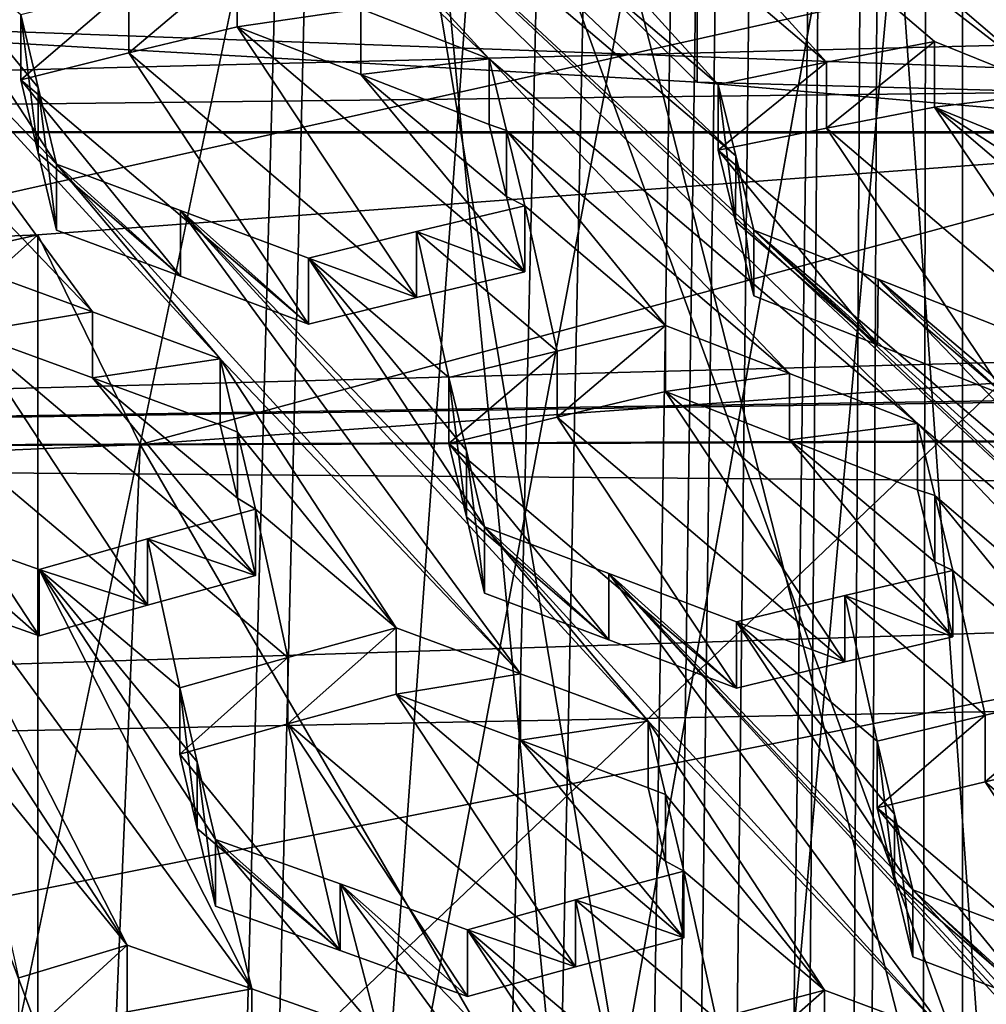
# Model space of a CAD drawing. Header units: metres. Extents: x -24 to 24, y -69 to 184.
# Tile 515 of 656: x 2.358 to 3.278, y 126.658 to 127.596. Entities that reach past the tile are written whole.
import ezdxf

# ---------------------------------------------------------------- set-up
doc = ezdxf.new("R2010")
doc.units = ezdxf.units.M
for name, color, linetype in [('1143', 7, 'CONTINUOUS'), ('1257', 7, 'CONTINUOUS'), ('1311', 7, 'CONTINUOUS'), ('1378', 7, 'CONTINUOUS'), ('1380', 7, 'CONTINUOUS'), ('1396', 7, 'CONTINUOUS'), ('1398', 7, 'CONTINUOUS'), ('1521', 7, 'CONTINUOUS'), ('1582', 7, 'CONTINUOUS'), ('1594', 7, 'CONTINUOUS'), ('1615', 7, 'CONTINUOUS'), ('1829', 7, 'CONTINUOUS'), ('1905', 7, 'CONTINUOUS'), ('1909', 7, 'CONTINUOUS'), ('2287', 7, 'CONTINUOUS'), ('2372', 7, 'CONTINUOUS'), ('2524', 7, 'CONTINUOUS'), ('2634', 7, 'CONTINUOUS'), ('2646', 7, 'CONTINUOUS'), ('2713', 7, 'CONTINUOUS'), ('2717', 7, 'CONTINUOUS'), ('2730', 7, 'CONTINUOUS'), ('2816', 7, 'CONTINUOUS'), ('2909', 7, 'CONTINUOUS'), ('2966', 7, 'CONTINUOUS'), ('3068', 7, 'CONTINUOUS'), ('3159', 7, 'CONTINUOUS'), ('3368', 7, 'CONTINUOUS'), ('3371', 7, 'CONTINUOUS'), ('3485', 7, 'CONTINUOUS'), ('3496', 7, 'CONTINUOUS'), ('3497', 7, 'CONTINUOUS'), ('3542', 7, 'CONTINUOUS'), ('3634', 7, 'CONTINUOUS'), ('3659', 7, 'CONTINUOUS'), ('367', 7, 'CONTINUOUS'), ('369', 7, 'CONTINUOUS'), ('3716', 7, 'CONTINUOUS'), ('373', 7, 'CONTINUOUS'), ('3745', 7, 'CONTINUOUS'), ('3749', 7, 'CONTINUOUS'), ('3817', 7, 'CONTINUOUS'), ('383', 7, 'CONTINUOUS'), ('3925', 7, 'CONTINUOUS'), ('3930', 7, 'CONTINUOUS'), ('3966', 2, 'CONTINUOUS'), ('420', 2, 'CONTINUOUS'), ('421', 2, 'CONTINUOUS'), ('424', 3, 'CONTINUOUS'), ('434', 7, 'CONTINUOUS'), ('473', 7, 'CONTINUOUS'), ('474', 7, 'CONTINUOUS'), ('554', 2, 'CONTINUOUS'), ('563', 2, 'CONTINUOUS'), ('812', 7, 'CONTINUOUS'), ('962', 7, 'CONTINUOUS'), ('964', 7, 'CONTINUOUS')]:
    doc.layers.add(name, color=color, linetype=linetype)

msp = doc.modelspace()

# ---------------------------------------------------------------- linework, layer by layer
at = {"layer": '1143'}
for points in [[(3.191042, 126.839076, 216.47528), (3.174403, 126.908569, 216.587506), (3.191041, 126.775544, 216.492314)], [(3.191041, 126.775544, 216.492314), (3.174403, 126.908569, 216.587506), (3.174403, 126.845119, 216.604507)], [(3.208314, 126.703179, 216.375868), (3.191042, 126.839076, 216.47528), (3.191041, 126.775544, 216.492314)], [(3.208314, 126.766808, 216.358819), (3.191042, 126.839076, 216.47528), (3.208314, 126.703179, 216.375868)]]:
    msp.add_3dface(points, dxfattribs=at)
at = {"layer": '1257'}
for points in [[(2.376207, 127.008852, 216.650792), (2.376207, 127.071964, 216.633881), (2.254922, 127.114871, 216.674394)], [(2.376207, 127.008852, 216.650792), (2.254922, 127.114871, 216.674394), (2.254922, 127.051832, 216.691286)]]:
    msp.add_3dface(points, dxfattribs=at)
at = {"layer": '1311'}
for points in [[(2.461672, 127.564173, 217.594263), (2.564782, 127.589015, 217.669516), (2.73562, 127.33114, 217.287106)], [(2.73562, 127.33114, 217.287106), (2.564782, 127.589015, 217.669516), (2.838724, 127.35561, 217.362454)], [(2.564782, 127.589015, 217.669516), (2.682686, 127.543458, 217.631163), (2.838724, 127.35561, 217.362454)], [(2.358662, 127.538274, 217.519372), (2.461672, 127.564173, 217.594263), (2.632605, 127.305698, 217.212088)], [(2.632605, 127.305698, 217.212088), (2.461672, 127.564173, 217.594263), (2.73562, 127.33114, 217.287106)], [(2.510843, 127.35136, 217.252067), (2.358662, 127.538274, 217.519372), (2.632605, 127.305698, 217.212088)], [(2.375201, 127.468625, 217.40798), (2.358662, 127.538274, 217.519372), (2.510843, 127.35136, 217.252067)], [(2.838724, 127.35561, 217.362454), (2.682686, 127.543458, 217.631163), (2.821404, 127.427369, 217.47943)], [(2.682686, 127.543458, 217.631163), (2.804812, 127.495917, 217.59153), (2.821404, 127.427369, 217.47943)], [(2.392574, 127.39532, 217.291005), (2.375201, 127.468625, 217.40798), (2.510843, 127.35136, 217.252067)]]:
    msp.add_3dface(points, dxfattribs=at)
at = {"layer": '1378'}
for points in [[(2.548415, 127.272775, 217.010486), (2.56499, 127.202791, 216.898891), (2.548415, 127.209887, 217.027337)], [(2.548415, 127.209887, 217.027337), (2.56499, 127.202791, 216.898891), (2.564992, 127.139807, 216.915757)], [(2.56499, 127.202791, 216.898891), (2.582326, 127.129483, 216.782209), (2.564992, 127.139807, 216.915757)], [(2.582326, 127.129483, 216.782209), (2.582326, 127.066412, 216.799109), (2.564992, 127.139807, 216.915757)]]:
    msp.add_3dface(points, dxfattribs=at)
at = {"layer": '1380'}
for points in [[(2.374894, 127.390853, 211.121164), (3.530981, 127.476696, 211.441532), (2.374994, 126.376637, 211.392945)], [(3.530981, 127.476696, 211.441532), (3.531022, 126.462477, 211.713306), (2.374994, 126.376637, 211.392945)], [(2.374894, 127.390853, 211.121164), (2.374994, 126.376637, 211.392945), (1.188961, 126.32483, 211.199601)], [(1.188964, 127.339053, 210.927844), (2.374894, 127.390853, 211.121164), (1.188961, 126.32483, 211.199601)]]:
    msp.add_3dface(points, dxfattribs=at)
at = {"layer": '1396'}
for points in [[(3.056842, 127.332521, 217.398369), (3.174783, 127.285972, 217.360266), (3.056842, 127.395357, 217.381533)], [(3.056842, 127.395357, 217.381533), (3.174783, 127.285972, 217.360266), (3.175366, 127.348658, 217.343219)], [(3.174783, 127.285972, 217.360266), (3.296873, 127.237507, 217.320897), (3.175366, 127.348658, 217.343219)], [(3.175366, 127.348658, 217.343219), (3.296873, 127.237507, 217.320897), (3.296873, 127.300509, 217.304016)]]:
    msp.add_3dface(points, dxfattribs=at)
at = {"layer": '1398'}
for points in [[(3.347315, 127.526955, 217.725968), (3.22905, 127.512372, 217.78059), (3.22905, 127.575035, 217.7638)], [(3.34666, 127.464474, 217.74299), (3.22905, 127.512372, 217.78059), (3.347315, 127.526955, 217.725968)]]:
    msp.add_3dface(points, dxfattribs=at)
at = {"layer": '1521'}
for points in [[(2.358662, 127.600723, 217.502639), (2.358662, 127.538274, 217.519372), (2.375201, 127.468625, 217.40798)], [(2.358662, 127.600723, 217.502639), (2.375201, 127.468625, 217.40798), (2.375203, 127.531154, 217.39121)], [(2.375201, 127.468625, 217.40798), (2.392574, 127.39532, 217.291005), (2.375203, 127.531154, 217.39121)], [(2.375203, 127.531154, 217.39121), (2.392574, 127.39532, 217.291005), (2.392574, 127.457951, 217.274223)]]:
    msp.add_3dface(points, dxfattribs=at)
at = {"layer": '1582'}
for points in [[(2.783129, 127.185327, 216.933138), (2.766532, 127.254861, 217.045015), (2.783127, 127.122296, 216.95004)], [(2.783127, 127.122296, 216.95004), (2.766532, 127.254861, 217.045015), (2.766532, 127.191912, 217.061882)], [(2.800444, 127.049514, 216.833366), (2.783129, 127.185327, 216.933138), (2.783127, 127.122296, 216.95004)], [(2.800444, 127.112644, 216.81645), (2.783129, 127.185327, 216.933138), (2.800444, 127.049514, 216.833366)]]:
    msp.add_3dface(points, dxfattribs=at)
at = {"layer": '1594'}
for points in [[(2.73562, 127.393912, 217.270286), (2.838724, 127.35561, 217.362454), (2.838724, 127.418372, 217.345637)], [(2.632605, 127.368483, 217.195265), (2.73562, 127.33114, 217.287106), (2.73562, 127.393912, 217.270286)], [(2.73562, 127.33114, 217.287106), (2.838724, 127.35561, 217.362454), (2.73562, 127.393912, 217.270286)], [(2.632605, 127.305698, 217.212088), (2.73562, 127.33114, 217.287106), (2.632605, 127.368483, 217.195265)]]:
    msp.add_3dface(points, dxfattribs=at)
at = {"layer": '1615'}
for points in [[(2.821404, 127.490042, 217.462637), (2.804812, 127.495917, 217.59153), (2.804812, 127.558504, 217.57476)], [(2.821404, 127.427369, 217.47943), (2.804812, 127.495917, 217.59153), (2.821404, 127.490042, 217.462637)], [(2.838724, 127.418372, 217.345637), (2.821404, 127.427369, 217.47943), (2.821404, 127.490042, 217.462637)], [(2.838724, 127.35561, 217.362454), (2.821404, 127.427369, 217.47943), (2.838724, 127.418372, 217.345637)]]:
    msp.add_3dface(points, dxfattribs=at)
at = {"layer": '1829'}
for points in [[(2.716254, 127.016367, 216.631824), (2.834817, 126.972654, 216.592694), (2.716254, 126.953132, 216.648768)], [(2.716254, 126.953132, 216.648768), (2.834817, 126.972654, 216.592694), (2.834816, 126.909345, 216.609658)], [(2.834817, 126.972654, 216.592694), (2.956285, 126.927512, 216.552701), (2.834816, 126.909345, 216.609658)], [(2.834816, 126.909345, 216.609658), (2.956285, 126.927512, 216.552701), (2.956285, 126.864126, 216.569686)]]:
    msp.add_3dface(points, dxfattribs=at)
at = {"layer": '1905'}
for points in [[(4.417489, 127.606514, 233.369576), (5.590402, 127.46607, 232.845431), (1.815886, 127.603866, 233.359691)], [(1.815886, 127.603866, 233.359691), (5.590402, 127.46607, 232.845431), (3.003084, 127.536231, 233.107275)], [(3.003084, 127.536231, 233.107275), (5.590402, 127.46607, 232.845431), (4.15488, 127.435784, 232.732403)]]:
    msp.add_3dface(points, dxfattribs=at)
at = {"layer": '1909'}
for points in [[(3.246594, 127.071202, 216.888363), (3.143499, 127.047191, 216.812898), (3.246594, 127.007936, 216.905315)], [(3.143499, 127.047191, 216.812898), (3.040475, 127.022315, 216.737722), (3.143499, 126.983917, 216.829853)], [(3.246594, 127.007936, 216.905315), (3.143499, 127.047191, 216.812898), (3.143499, 126.983917, 216.829853)], [(3.143499, 126.983917, 216.829853), (3.040475, 127.022315, 216.737722), (3.040475, 126.95903, 216.754679)]]:
    msp.add_3dface(points, dxfattribs=at)
at = {"layer": '2287'}
for points in [[(2.308384, 127.297833, 217.106703), (2.308384, 127.360571, 217.089892), (2.426846, 127.31745, 217.050647)], [(2.308384, 127.297833, 217.106703), (2.426846, 127.31745, 217.050647), (2.426846, 127.254638, 217.067478)], [(2.426846, 127.31745, 217.050647), (2.548415, 127.272775, 217.010486), (2.426846, 127.254638, 217.067478)], [(2.548415, 127.272775, 217.010486), (2.548415, 127.209887, 217.027337), (2.426846, 127.254638, 217.067478)]]:
    msp.add_3dface(points, dxfattribs=at)
at = {"layer": '2372'}
for points in [[(2.716254, 127.016367, 216.631824), (2.716254, 126.953132, 216.648768), (2.613149, 126.925074, 216.57438)], [(2.613149, 126.988327, 216.557431), (2.716254, 127.016367, 216.631824), (2.613149, 126.925074, 216.57438)], [(2.510135, 126.896178, 216.500288), (2.613149, 126.988327, 216.557431), (2.613149, 126.925074, 216.57438)], [(2.510135, 126.959451, 216.483334), (2.613149, 126.988327, 216.557431), (2.510135, 126.896178, 216.500288)]]:
    msp.add_3dface(points, dxfattribs=at)
at = {"layer": '2524'}
for points in [[(2.459856, 126.65072, 216.088964), (2.356778, 126.619488, 216.015448), (2.459856, 126.714296, 216.071929)], [(2.459856, 126.714296, 216.071929), (2.356778, 126.619488, 216.015448), (2.356778, 126.683088, 215.998406)]]:
    msp.add_3dface(points, dxfattribs=at)
at = {"layer": '2634'}
for points in [[(2.479219, 127.038065, 216.724797), (2.205279, 127.268826, 217.03257), (2.308384, 127.297833, 217.106703)], [(2.582326, 127.066412, 216.799109), (2.479219, 127.038065, 216.724797), (2.308384, 127.297833, 217.106703)], [(2.582326, 127.066412, 216.799109), (2.308384, 127.297833, 217.106703), (2.426846, 127.254638, 217.067478)], [(2.376207, 127.008852, 216.650792), (2.254922, 127.051832, 216.691286), (2.205279, 127.268826, 217.03257)], [(2.479219, 127.038065, 216.724797), (2.376207, 127.008852, 216.650792), (2.205279, 127.268826, 217.03257)], [(2.548415, 127.209887, 217.027337), (2.564992, 127.139807, 216.915757), (2.426846, 127.254638, 217.067478)], [(2.564992, 127.139807, 216.915757), (2.582326, 127.066412, 216.799109), (2.426846, 127.254638, 217.067478)]]:
    msp.add_3dface(points, dxfattribs=at)
at = {"layer": '2646'}
for points in [[(2.662842, 126.772528, 216.215806), (2.544046, 126.814849, 216.255409), (2.662841, 126.708997, 216.23283)], [(2.662841, 126.708997, 216.23283), (2.544046, 126.814849, 216.255409), (2.544046, 126.751389, 216.272413)], [(2.784077, 126.665345, 216.192537), (2.662842, 126.772528, 216.215806), (2.662841, 126.708997, 216.23283)], [(2.784077, 126.728949, 216.175494), (2.662842, 126.772528, 216.215806), (2.784077, 126.665345, 216.192537)]]:
    msp.add_3dface(points, dxfattribs=at)
at = {"layer": '2713'}
for points in [[(2.613149, 126.925074, 216.57438), (2.716254, 126.953132, 216.648768), (2.887092, 126.693657, 216.266786)], [(2.716254, 126.953132, 216.648768), (2.834816, 126.909345, 216.609658), (2.990196, 126.721187, 216.341314)], [(2.887092, 126.693657, 216.266786), (2.716254, 126.953132, 216.648768), (2.990196, 126.721187, 216.341314)], [(2.510135, 126.896178, 216.500288), (2.613149, 126.925074, 216.57438), (2.662841, 126.708997, 216.23283)], [(2.784077, 126.665345, 216.192537), (2.613149, 126.925074, 216.57438), (2.887092, 126.693657, 216.266786)], [(2.613149, 126.925074, 216.57438), (2.784077, 126.665345, 216.192537), (2.662841, 126.708997, 216.23283)], [(2.990196, 126.721187, 216.341314), (2.834816, 126.909345, 216.609658), (2.972908, 126.794112, 216.457723)], [(2.834816, 126.909345, 216.609658), (2.956285, 126.864126, 216.569686), (2.972908, 126.794112, 216.457723)], [(2.510135, 126.896178, 216.500288), (2.662841, 126.708997, 216.23283), (2.526733, 126.825345, 216.388739)], [(2.544046, 126.751389, 216.272413), (2.526733, 126.825345, 216.388739), (2.662841, 126.708997, 216.23283)]]:
    msp.add_3dface(points, dxfattribs=at)
at = {"layer": '2717'}
for points in [[(2.392574, 127.39532, 217.291005), (2.510843, 127.35136, 217.252067), (2.392574, 127.457951, 217.274223)], [(2.392574, 127.457951, 217.274223), (2.510843, 127.35136, 217.252067), (2.510844, 127.414066, 217.235265)], [(2.510843, 127.35136, 217.252067), (2.632605, 127.305698, 217.212088), (2.510844, 127.414066, 217.235265)], [(2.632605, 127.305698, 217.212088), (2.632605, 127.368483, 217.195265), (2.510844, 127.414066, 217.235265)]]:
    msp.add_3dface(points, dxfattribs=at)
at = {"layer": '2730'}
for points in [[(2.887092, 126.757243, 216.249748), (2.990196, 126.721187, 216.341314), (2.990196, 126.784756, 216.324281)], [(2.784077, 126.728949, 216.175494), (2.887092, 126.693657, 216.266786), (2.887092, 126.757243, 216.249748)], [(2.887092, 126.693657, 216.266786), (2.990196, 126.721187, 216.341314), (2.887092, 126.757243, 216.249748)], [(2.784077, 126.728949, 216.175494), (2.784077, 126.665345, 216.192537), (2.887092, 126.693657, 216.266786)]]:
    msp.add_3dface(points, dxfattribs=at)
at = {"layer": '2816'}
for points in [[(2.869551, 127.217157, 217.136955), (2.972652, 127.304395, 217.195482), (2.972652, 127.241467, 217.212344)], [(2.869551, 127.280094, 217.120091), (2.972652, 127.304395, 217.195482), (2.869551, 127.217157, 217.136955)], [(2.766532, 127.191912, 217.061882), (2.766532, 127.254861, 217.045015), (2.869551, 127.280094, 217.120091)], [(2.766532, 127.191912, 217.061882), (2.869551, 127.280094, 217.120091), (2.869551, 127.217157, 217.136955)]]:
    msp.add_3dface(points, dxfattribs=at)
at = {"layer": '2909'}
for points in [[(2.800444, 127.112644, 216.81645), (2.800444, 127.049514, 216.833366), (2.918853, 127.005047, 216.794504)], [(2.918853, 127.068252, 216.777568), (2.800444, 127.112644, 216.81645), (2.918853, 127.005047, 216.794504)], [(3.040475, 126.95903, 216.754679), (2.918853, 127.068252, 216.777568), (2.918853, 127.005047, 216.794504)], [(3.040475, 126.95903, 216.754679), (3.040475, 127.022315, 216.737722), (2.918853, 127.068252, 216.777568)]]:
    msp.add_3dface(points, dxfattribs=at)
at = {"layer": '2966'}
for points in [[(3.143499, 126.983917, 216.829853), (2.869551, 127.217157, 217.136955), (2.972652, 127.241467, 217.212344)], [(3.246594, 127.007936, 216.905315), (2.972652, 127.241467, 217.212344), (3.090773, 127.195588, 217.173984)], [(3.246594, 127.007936, 216.905315), (3.143499, 126.983917, 216.829853), (2.972652, 127.241467, 217.212344)], [(3.040475, 126.95903, 216.754679), (2.766532, 127.191912, 217.061882), (2.869551, 127.217157, 217.136955)], [(3.143499, 126.983917, 216.829853), (3.040475, 126.95903, 216.754679), (2.869551, 127.217157, 217.136955)], [(2.766532, 127.191912, 217.061882), (3.040475, 126.95903, 216.754679), (2.918853, 127.005047, 216.794504)], [(2.783127, 127.122296, 216.95004), (2.766532, 127.191912, 217.061882), (2.918853, 127.005047, 216.794504)], [(3.212683, 127.147937, 217.134474), (3.229319, 127.079344, 217.022029), (3.090773, 127.195588, 217.173984)], [(3.229319, 127.079344, 217.022029), (3.246594, 127.007936, 216.905315), (3.090773, 127.195588, 217.173984)], [(2.800444, 127.049514, 216.833366), (2.783127, 127.122296, 216.95004), (2.918853, 127.005047, 216.794504)]]:
    msp.add_3dface(points, dxfattribs=at)
at = {"layer": '3068'}
msp.add_3dface([(3.124124, 126.671423, 216.173954), (3.24278, 126.627242, 216.134909), (3.124124, 126.607691, 216.191031)], dxfattribs=at)
at = {"layer": '3159'}
for points in [[(2.65334, 128.172275, 218.601434), (3.469081, 127.477227, 217.687076), (2.66992, 128.106324, 218.488725)], [(4.12898, 126.964445, 217.037235), (3.469081, 127.477227, 217.687076), (2.65334, 128.172275, 218.601434)], [(3.31324, 127.659477, 217.951597), (3.72111, 127.312, 217.494406), (2.65334, 128.172275, 218.601434)], [(3.72111, 127.312, 217.494406), (4.12898, 126.964445, 217.037235), (2.65334, 128.172275, 218.601434)], [(3.347315, 127.526955, 217.725968), (2.687252, 128.037, 218.371009), (2.66992, 128.106324, 218.488725)], [(3.469081, 127.477227, 217.687076), (3.347315, 127.526955, 217.725968), (2.66992, 128.106324, 218.488725)], [(2.241102, 128.090405, 218.29589), (2.804812, 127.558504, 217.57476), (2.682687, 127.605961, 217.614415)], [(2.804812, 127.558504, 217.57476), (2.241102, 128.090405, 218.29589), (2.358424, 128.044481, 218.257885)], [(2.358424, 128.044481, 218.257885), (2.481133, 127.996065, 218.218237), (3.039624, 127.465911, 217.498024)], [(2.804812, 127.558504, 217.57476), (2.358424, 128.044481, 218.257885), (3.212683, 127.211027, 217.117569)], [(3.056842, 127.395357, 217.381533), (2.358424, 128.044481, 218.257885), (3.039624, 127.465911, 217.498024)], [(2.358424, 128.044481, 218.257885), (3.620553, 126.863471, 216.660398), (3.212683, 127.211027, 217.117569)], [(3.056842, 127.395357, 217.381533), (3.620553, 126.863471, 216.660398), (2.358424, 128.044481, 218.257885)], [(2.687252, 128.037, 218.371009), (3.12599, 127.555084, 217.687276), (2.584192, 128.017156, 218.294456)], [(3.22905, 127.575035, 217.7638), (3.12599, 127.555084, 217.687276), (2.687252, 128.037, 218.371009)], [(3.347315, 127.526955, 217.725968), (3.22905, 127.575035, 217.7638), (2.687252, 128.037, 218.371009)], [(3.02293, 127.5341, 217.611028), (2.481133, 127.996065, 218.218237), (2.584192, 128.017156, 218.294456)], [(3.12599, 127.555084, 217.687276), (3.02293, 127.5341, 217.611028), (2.584192, 128.017156, 218.294456)], [(3.039624, 127.465911, 217.498024), (2.481133, 127.996065, 218.218237), (3.02293, 127.5341, 217.611028)], [(2.102818, 127.759269, 217.693133), (2.426846, 127.31745, 217.050647), (2.140544, 127.617315, 217.468464)], [(2.102818, 127.759269, 217.693133), (2.548415, 127.272775, 217.010486), (2.426846, 127.31745, 217.050647)], [(2.548415, 127.272775, 217.010486), (2.102818, 127.759269, 217.693133), (2.392574, 127.457951, 217.274223)], [(2.102818, 127.759269, 217.693133), (2.224735, 127.714165, 217.652937), (2.392574, 127.457951, 217.274223)], [(2.224735, 127.714165, 217.652937), (2.375203, 127.531154, 217.39121), (2.392574, 127.457951, 217.274223)], [(2.224735, 127.714165, 217.652937), (2.358662, 127.600723, 217.502639), (2.375203, 127.531154, 217.39121)], [(2.426846, 127.31745, 217.050647), (2.308384, 127.360571, 217.089892), (2.140544, 127.617315, 217.468464)], [(3.090774, 127.258595, 217.157101), (2.804812, 127.558504, 217.57476), (3.212683, 127.211027, 217.117569)], [(2.821404, 127.490042, 217.462637), (2.804812, 127.558504, 217.57476), (3.090774, 127.258595, 217.157101)], [(2.972652, 127.304395, 217.195482), (2.821404, 127.490042, 217.462637), (3.090774, 127.258595, 217.157101)], [(2.838724, 127.418372, 217.345637), (2.821404, 127.490042, 217.462637), (2.972652, 127.304395, 217.195482)], [(2.834817, 126.972654, 216.592694), (2.392574, 127.457951, 217.274223), (2.510844, 127.414066, 217.235265)], [(2.548415, 127.272775, 217.010486), (2.392574, 127.457951, 217.274223), (2.834817, 126.972654, 216.592694)], [(2.956285, 126.927512, 216.552701), (2.834817, 126.972654, 216.592694), (2.510844, 127.414066, 217.235265)], [(2.800444, 127.112644, 216.81645), (2.956285, 126.927512, 216.552701), (2.510844, 127.414066, 217.235265)], [(2.632605, 127.368483, 217.195265), (2.800444, 127.112644, 216.81645), (2.510844, 127.414066, 217.235265)], [(2.73562, 127.393912, 217.270286), (2.838724, 127.418372, 217.345637), (2.869551, 127.280094, 217.120091)], [(2.838724, 127.418372, 217.345637), (2.972652, 127.304395, 217.195482), (2.869551, 127.280094, 217.120091)], [(3.056842, 127.395357, 217.381533), (3.464712, 127.047723, 216.924383), (4.028423, 126.515859, 216.203243)], [(3.056842, 127.395357, 217.381533), (3.175366, 127.348658, 217.343219), (3.464712, 127.047723, 216.924383)], [(3.620553, 126.863471, 216.660398), (3.056842, 127.395357, 217.381533), (4.028423, 126.515859, 216.203243)], [(2.766532, 127.254861, 217.045015), (2.632605, 127.368483, 217.195265), (2.73562, 127.393912, 217.270286)], [(2.766532, 127.254861, 217.045015), (2.73562, 127.393912, 217.270286), (2.869551, 127.280094, 217.120091)], [(2.783129, 127.185327, 216.933138), (2.800444, 127.112644, 216.81645), (2.632605, 127.368483, 217.195265)], [(2.766532, 127.254861, 217.045015), (2.783129, 127.185327, 216.933138), (2.632605, 127.368483, 217.195265)], [(3.175366, 127.348658, 217.343219), (3.447438, 127.118414, 217.041278), (3.464712, 127.047723, 216.924383)], [(3.175366, 127.348658, 217.343219), (3.296873, 127.300509, 217.304016), (3.447438, 127.118414, 217.041278)], [(2.548415, 127.272775, 217.010486), (2.834817, 126.972654, 216.592694), (2.716254, 127.016367, 216.631824)], [(2.56499, 127.202791, 216.898891), (2.548415, 127.272775, 217.010486), (2.716254, 127.016367, 216.631824)], [(3.620553, 126.863471, 216.660398), (3.498821, 126.911121, 216.699832), (3.212683, 127.211027, 217.117569)], [(3.212683, 127.211027, 217.117569), (3.498821, 126.911121, 216.699832), (3.229317, 127.142528, 217.005113)], [(2.582326, 127.129483, 216.782209), (2.56499, 127.202791, 216.898891), (2.716254, 127.016367, 216.631824)], [(3.380522, 126.957174, 216.738222), (3.246594, 127.071202, 216.888363), (3.229317, 127.142528, 217.005113)], [(3.498821, 126.911121, 216.699832), (3.380522, 126.957174, 216.738222), (3.229317, 127.142528, 217.005113)], [(2.479219, 127.101155, 216.707892), (2.582326, 127.129483, 216.782209), (2.613149, 126.988327, 216.557431)], [(2.582326, 127.129483, 216.782209), (2.716254, 127.016367, 216.631824), (2.613149, 126.988327, 216.557431)], [(2.254922, 127.114871, 216.674394), (2.459856, 126.714296, 216.071929), (2.292017, 126.97157, 216.450359)], [(2.459856, 126.714296, 216.071929), (2.254922, 127.114871, 216.674394), (2.578775, 126.672632, 216.032097)], [(2.254922, 127.114871, 216.674394), (2.376207, 127.071964, 216.633881), (2.578775, 126.672632, 216.032097)], [(2.800444, 127.112644, 216.81645), (2.918853, 127.068252, 216.777568), (3.24278, 126.627242, 216.134909)], [(2.956285, 126.927512, 216.552701), (2.800444, 127.112644, 216.81645), (3.24278, 126.627242, 216.134909)], [(2.376207, 127.071964, 216.633881), (2.479219, 127.101155, 216.707892), (2.510135, 126.959451, 216.483334)], [(2.479219, 127.101155, 216.707892), (2.613149, 126.988327, 216.557431), (2.510135, 126.959451, 216.483334)], [(2.376207, 127.071964, 216.633881), (2.544046, 126.814849, 216.255409), (2.578775, 126.672632, 216.032097)], [(2.544046, 126.814849, 216.255409), (2.376207, 127.071964, 216.633881), (2.526731, 126.888719, 216.371774)], [(2.376207, 127.071964, 216.633881), (2.510135, 126.959451, 216.483334), (2.526731, 126.888719, 216.371774)], [(3.364155, 126.581739, 216.095053), (2.918853, 127.068252, 216.777568), (3.650736, 126.281382, 215.677248)], [(2.918853, 127.068252, 216.777568), (3.364155, 126.581739, 216.095053), (3.24278, 126.627242, 216.134909)], [(2.918853, 127.068252, 216.777568), (3.208314, 126.766808, 216.358819), (3.650736, 126.281382, 215.677248)], [(3.040475, 127.022315, 216.737722), (3.208314, 126.766808, 216.358819), (2.918853, 127.068252, 216.777568)], [(3.143499, 127.047191, 216.812898), (3.246594, 127.071202, 216.888363), (3.277429, 126.933289, 216.662726)], [(3.277429, 126.933289, 216.662726), (3.246594, 127.071202, 216.888363), (3.380522, 126.957174, 216.738222)], [(3.174403, 126.908569, 216.587506), (3.040475, 127.022315, 216.737722), (3.143499, 127.047191, 216.812898)], [(3.174403, 126.908569, 216.587506), (3.143499, 127.047191, 216.812898), (3.277429, 126.933289, 216.662726)], [(3.191042, 126.839076, 216.47528), (3.208314, 126.766808, 216.358819), (3.040475, 127.022315, 216.737722)], [(3.174403, 126.908569, 216.587506), (3.191042, 126.839076, 216.47528), (3.040475, 127.022315, 216.737722)], [(2.292017, 126.97157, 216.450359), (2.459856, 126.714296, 216.071929), (2.308641, 126.900324, 216.33872)], [(2.956285, 126.927512, 216.552701), (3.124124, 126.671423, 216.173954), (2.972907, 126.857592, 216.440722)], [(2.956285, 126.927512, 216.552701), (3.24278, 126.627242, 216.134909), (3.124124, 126.671423, 216.173954)], [(2.459856, 126.714296, 216.071929), (2.356778, 126.683088, 215.998406), (2.308641, 126.900324, 216.33872)], [(3.124124, 126.671423, 216.173954), (2.990196, 126.784756, 216.324281), (2.972907, 126.857592, 216.440722)], [(2.544046, 126.814849, 216.255409), (2.699887, 126.629802, 215.991637), (2.578775, 126.672632, 216.032097)], [(2.699887, 126.629802, 215.991637), (2.544046, 126.814849, 216.255409), (2.662842, 126.772528, 216.215806)], [(2.887092, 126.757243, 216.249748), (2.990196, 126.784756, 216.324281), (3.021022, 126.644143, 216.09936)], [(2.990196, 126.784756, 216.324281), (3.124124, 126.671423, 216.173954), (3.021022, 126.644143, 216.09936)], [(2.951916, 126.472056, 215.796962), (2.662842, 126.772528, 216.215806), (2.784077, 126.728949, 216.175494)], [(2.951916, 126.472056, 215.796962), (2.98668, 126.330347, 215.573499), (2.662842, 126.772528, 216.215806)], [(2.98668, 126.330347, 215.573499), (2.699887, 126.629802, 215.991637), (2.662842, 126.772528, 216.215806)], [(3.772025, 126.235592, 215.637505), (3.208314, 126.766808, 216.358819), (3.326845, 126.722017, 216.319992)], [(3.208314, 126.766808, 216.358819), (3.772025, 126.235592, 215.637505), (3.650736, 126.281382, 215.677248)], [(2.918005, 126.616106, 216.025036), (2.784077, 126.728949, 216.175494), (2.887092, 126.757243, 216.249748)], [(2.918005, 126.616106, 216.025036), (2.887092, 126.757243, 216.249748), (3.021022, 126.644143, 216.09936)], [(2.934639, 126.545485, 215.913149), (2.951916, 126.472056, 215.796962), (2.784077, 126.728949, 216.175494)], [(2.918005, 126.616106, 216.025036), (2.934639, 126.545485, 215.913149), (2.784077, 126.728949, 216.175494)]]:
    msp.add_3dface(points, dxfattribs=at)
at = {"layer": '3368'}
for points in [[(3.22905, 127.512372, 217.78059), (3.12599, 127.492422, 217.704066), (3.22905, 127.575035, 217.7638)], [(3.22905, 127.575035, 217.7638), (3.12599, 127.492422, 217.704066), (3.12599, 127.555084, 217.687276)], [(3.02293, 127.471437, 217.627819), (3.02293, 127.5341, 217.611028), (3.12599, 127.555084, 217.687276)], [(3.12599, 127.492422, 217.704066), (3.02293, 127.471437, 217.627819), (3.12599, 127.555084, 217.687276)]]:
    msp.add_3dface(points, dxfattribs=at)
at = {"layer": '3371'}
for points in [[(3.124124, 126.671423, 216.173954), (3.021022, 126.580395, 216.116441), (3.021022, 126.644143, 216.09936)], [(3.124124, 126.671423, 216.173954), (3.124124, 126.607691, 216.191031), (3.021022, 126.580395, 216.116441)]]:
    msp.add_3dface(points, dxfattribs=at)
at = {"layer": '3485'}
for points in [[(1.930974, 127.785197, 234.036427), (1.26367, 120.259009, 236.146401), (2.513306, 120.207105, 235.952691)], [(3.192927, 127.713301, 233.768111), (1.930974, 127.785197, 234.036427), (2.513306, 120.207105, 235.952691)], [(3.192927, 127.713301, 233.768111), (2.513306, 120.207105, 235.952691), (3.734775, 120.121235, 235.632219)], [(4.417489, 127.606514, 233.369576), (3.192927, 127.713301, 233.768111), (3.734775, 120.121235, 235.632219)]]:
    msp.add_3dface(points, dxfattribs=at)
at = {"layer": '3496'}
for points in [[(3.380522, 126.957174, 216.738222), (3.380522, 126.893743, 216.755219), (3.277429, 126.86985, 216.679724)], [(3.277429, 126.933289, 216.662726), (3.380522, 126.957174, 216.738222), (3.277429, 126.86985, 216.679724)], [(3.174403, 126.845119, 216.604507), (3.277429, 126.933289, 216.662726), (3.277429, 126.86985, 216.679724)], [(3.174403, 126.845119, 216.604507), (3.174403, 126.908569, 216.587506), (3.277429, 126.933289, 216.662726)]]:
    msp.add_3dface(points, dxfattribs=at)
at = {"layer": '3497'}
for points in [[(2.459856, 126.65072, 216.088964), (2.459856, 126.714296, 216.071929), (2.578775, 126.672632, 216.032097)], [(2.578775, 126.608988, 216.04915), (2.459856, 126.65072, 216.088964), (2.578775, 126.672632, 216.032097)], [(2.699887, 126.629802, 215.991637), (2.578775, 126.608988, 216.04915), (2.578775, 126.672632, 216.032097)]]:
    msp.add_3dface(points, dxfattribs=at)
at = {"layer": '3542'}
for points in [[(2.956285, 126.864126, 216.569686), (2.956285, 126.927512, 216.552701), (2.972907, 126.857592, 216.440722)], [(2.972908, 126.794112, 216.457723), (2.956285, 126.864126, 216.569686), (2.972907, 126.857592, 216.440722)], [(2.990196, 126.784756, 216.324281), (2.972908, 126.794112, 216.457723), (2.972907, 126.857592, 216.440722)], [(2.990196, 126.721187, 216.341314), (2.972908, 126.794112, 216.457723), (2.990196, 126.784756, 216.324281)]]:
    msp.add_3dface(points, dxfattribs=at)
at = {"layer": '3634'}
for points in [[(3.02293, 127.471437, 217.627819), (3.039544, 127.403492, 217.51538), (3.02293, 127.5341, 217.611028)], [(3.039544, 127.403492, 217.51538), (3.039624, 127.465911, 217.498024), (3.02293, 127.5341, 217.611028)], [(3.039544, 127.403492, 217.51538), (3.056842, 127.332521, 217.398369), (3.039624, 127.465911, 217.498024)], [(3.056842, 127.332521, 217.398369), (3.056842, 127.395357, 217.381533), (3.039624, 127.465911, 217.498024)]]:
    msp.add_3dface(points, dxfattribs=at)
at = {"layer": '3659'}
for points in [[(2.510135, 126.959451, 216.483334), (2.510135, 126.896178, 216.500288), (2.526733, 126.825345, 216.388739)], [(2.510135, 126.959451, 216.483334), (2.526733, 126.825345, 216.388739), (2.526731, 126.888719, 216.371774)], [(2.526733, 126.825345, 216.388739), (2.544046, 126.751389, 216.272413), (2.526731, 126.888719, 216.371774)], [(2.544046, 126.751389, 216.272413), (2.544046, 126.814849, 216.255409), (2.526731, 126.888719, 216.371774)]]:
    msp.add_3dface(points, dxfattribs=at)
at = {"layer": '367'}
for points in [[(1.087972, 145.2, -24.225582), (3.255157, 145.2, -24.030532), (1.181119, 55.286814, -24.221219)], [(1.181119, 55.286814, -24.221219), (3.255157, 145.2, -24.030532), (1.409252, 55.209193, -24.209017)], [(1.409252, 55.209193, -24.209017), (3.255157, 145.2, -24.030532), (1.832055, 55.013894, -24.180696)], [(1.832055, 55.013894, -24.180696), (3.255157, 145.2, -24.030532), (1.952705, 54.943908, -24.171252)], [(1.952705, 54.943908, -24.171252), (3.255157, 145.2, -24.030532), (2.211505, 54.768048, -24.148949)], [(2.211505, 54.768048, -24.148949), (3.255157, 145.2, -24.030532), (2.546726, 54.475179, -24.115901)], [(2.546726, 54.475179, -24.115901), (3.255157, 145.2, -24.030532), (2.752013, 54.24639, -24.093338)], [(2.752013, 54.24639, -24.093338), (3.255157, 145.2, -24.030532), (2.835492, 54.138752, -24.083656)], [(2.835492, 54.138752, -24.083656), (3.255157, 145.2, -24.030532), (3.074134, 53.76315, -24.054359)], [(3.074134, 53.76315, -24.054359), (3.255157, 145.2, -24.030532), (3.257662, 53.355876, -24.030192)], [(3.255157, 145.2, -24.030532), (5.396133, 145.2, -23.642002), (3.257662, 53.355876, -24.030192)], [(5.396133, 145.2, -23.642002), (3.255157, -68.3, -24.030532), (3.445987, 52.023566, -24.00391)], [(5.396133, -68.3, -23.642002), (3.255157, -68.3, -24.030532), (5.396133, 145.2, -23.642002)], [(3.257662, 53.355876, -24.030192), (5.396133, 145.2, -23.642002), (3.38266, 52.923841, -24.012916)]]:
    msp.add_3dface(points, dxfattribs=at)
at = {"layer": '369'}
for points in [[(2.988875, 125.286919, 24.065102), (1.087972, 145.2, 24.225582), (0.995562, 125.28536, 24.229555)], [(3.255157, 145.2, 24.030532), (1.087972, 145.2, 24.225582), (2.988875, 125.286919, 24.065102)], [(4.959008, 125.287839, 23.737539), (3.255157, 145.2, 24.030532), (2.988875, 125.286919, 24.065102)], [(5.396133, 145.2, 23.642002), (3.255157, 145.2, 24.030532), (4.959008, 125.287839, 23.737539)]]:
    msp.add_3dface(points, dxfattribs=at)
at = {"layer": '3716'}
for points in [[(3.212683, 127.147937, 217.134474), (3.212683, 127.211027, 217.117569), (3.229317, 127.142528, 217.005113)], [(3.229319, 127.079344, 217.022029), (3.212683, 127.147937, 217.134474), (3.229317, 127.142528, 217.005113)], [(3.246594, 127.071202, 216.888363), (3.229319, 127.079344, 217.022029), (3.229317, 127.142528, 217.005113)], [(3.246594, 127.071202, 216.888363), (3.246594, 127.007936, 216.905315), (3.229319, 127.079344, 217.022029)]]:
    msp.add_3dface(points, dxfattribs=at)
at = {"layer": '373'}
for points in [[(6.468189, 146.382367, 240.147825), (0.425551, 117.362268, 33.359767), (0, 146.423799, 240.142002)], [(0.998602, 117.359051, 33.34274), (0.425551, 117.362268, 33.359767), (6.468189, 146.382367, 240.147825)], [(1.280676, 117.356515, 33.329314), (0.998602, 117.359051, 33.34274), (6.468189, 146.382367, 240.147825)], [(2.134459, 117.345, 33.268336), (1.280676, 117.356515, 33.329314), (6.468189, 146.382367, 240.147825)], [(2.982663, 117.327808, 33.17719), (2.134459, 117.345, 33.268336), (6.468189, 146.382367, 240.147825)], [(3.670868, 117.309653, 33.080915), (2.982663, 117.327808, 33.17719), (6.468189, 146.382367, 240.147825)]]:
    msp.add_3dface(points, dxfattribs=at)
at = {"layer": '3745'}
for points in [[(1.815886, 127.603866, 233.359691), (3.003084, 127.536231, 233.107275), (1.815888, 128.71468, 233.062049)], [(3.003084, 127.536231, 233.107275), (3.00307, 128.647047, 232.809637), (1.815888, 128.71468, 233.062049)], [(4.15488, 127.435784, 232.732403), (4.154883, 128.546599, 232.434761), (3.00307, 128.647047, 232.809637)], [(3.003084, 127.536231, 233.107275), (4.15488, 127.435784, 232.732403), (3.00307, 128.647047, 232.809637)]]:
    msp.add_3dface(points, dxfattribs=at)
at = {"layer": '3749'}
for points in [[(3.208314, 126.766808, 216.358819), (3.208314, 126.703179, 216.375868), (3.326845, 126.65831, 216.337062)], [(3.326845, 126.722017, 216.319992), (3.208314, 126.766808, 216.358819), (3.326845, 126.65831, 216.337062)]]:
    msp.add_3dface(points, dxfattribs=at)
at = {"layer": '3817'}
for points in [[(3.380522, 126.893743, 216.755219), (3.551375, 126.636464, 216.37266), (3.277429, 126.86985, 216.679724)], [(3.448345, 126.612022, 216.297362), (3.174403, 126.845119, 216.604507), (3.277429, 126.86985, 216.679724)], [(3.551375, 126.636464, 216.37266), (3.448345, 126.612022, 216.297362), (3.277429, 126.86985, 216.679724)], [(3.174403, 126.845119, 216.604507), (3.448345, 126.612022, 216.297362), (3.326845, 126.65831, 216.337062)], [(3.191041, 126.775544, 216.492314), (3.174403, 126.845119, 216.604507), (3.326845, 126.65831, 216.337062)], [(3.208314, 126.703179, 216.375868), (3.191041, 126.775544, 216.492314), (3.326845, 126.65831, 216.337062)]]:
    msp.add_3dface(points, dxfattribs=at)
at = {"layer": '383'}
for points in [[(0.003838, 127.601559, 241.155137), (0.003879, 126.907325, 240.505234), (3.626778, 127.716915, 241.135746)], [(3.626778, 127.716915, 241.135746), (0.003879, 126.907325, 240.505234), (3.666182, 127.023898, 240.484851)], [(0.003879, 126.907325, 240.505234), (0.003915, 126.295114, 239.777544), (3.666182, 127.023898, 240.484851)], [(3.666182, 127.023898, 240.484851), (0.003915, 126.295114, 239.777544), (3.6995, 126.412857, 239.756148)]]:
    msp.add_3dface(points, dxfattribs=at)
at = {"layer": '3925'}
for points in [[(2.564782, 127.589015, 217.669516), (2.564782, 127.65144, 217.65279), (2.682687, 127.605961, 217.614415)], [(2.682686, 127.543458, 217.631163), (2.564782, 127.589015, 217.669516), (2.682687, 127.605961, 217.614415)], [(2.804812, 127.558504, 217.57476), (2.682686, 127.543458, 217.631163), (2.682687, 127.605961, 217.614415)], [(2.804812, 127.495917, 217.59153), (2.682686, 127.543458, 217.631163), (2.804812, 127.558504, 217.57476)]]:
    msp.add_3dface(points, dxfattribs=at)
at = {"layer": '3930'}
for points in [[(2.972652, 127.241467, 217.212344), (2.972652, 127.304395, 217.195482), (3.090774, 127.258595, 217.157101)], [(3.090773, 127.195588, 217.173984), (2.972652, 127.241467, 217.212344), (3.090774, 127.258595, 217.157101)], [(3.090773, 127.195588, 217.173984), (3.090774, 127.258595, 217.157101), (3.212683, 127.211027, 217.117569)], [(3.212683, 127.147937, 217.134474), (3.090773, 127.195588, 217.173984), (3.212683, 127.211027, 217.117569)]]:
    msp.add_3dface(points, dxfattribs=at)
at = {"layer": '3966'}
for points in [[(3.671965, 127.277164, 210.696871), (2.472211, 127.190949, 210.37511), (3.553695, 125.326711, 211.178976)], [(2.472211, 127.190949, 210.37511), (1.243453, 127.138809, 210.180522), (2.390984, 125.246076, 210.878044)], [(2.472211, 127.190949, 210.37511), (2.390984, 125.246076, 210.878044), (3.553695, 125.326711, 211.178976)], [(1.243453, 127.138809, 210.180522), (1.202077, 125.197339, 210.696156), (2.390984, 125.246076, 210.878044)]]:
    msp.add_3dface(points, dxfattribs=at)
at = {"layer": '420'}
for points in [[(2.374894, 127.390853, 211.121164), (2.472211, 127.190949, 210.37511), (3.530981, 127.476696, 211.441532)], [(2.472211, 127.190949, 210.37511), (3.671965, 127.277164, 210.696871), (3.530981, 127.476696, 211.441532)], [(1.188964, 127.339053, 210.927844), (1.243453, 127.138809, 210.180522), (2.374894, 127.390853, 211.121164)], [(1.243453, 127.138809, 210.180522), (2.472211, 127.190949, 210.37511), (2.374894, 127.390853, 211.121164)]]:
    msp.add_3dface(points, dxfattribs=at)
at = {"layer": '421'}
for points in [[(2.517246, 124.494287, 235.136482), (1.264135, 124.506192, 235.336229), (1.324554, 128.903056, 234.151446)], [(2.517246, 124.494287, 235.136482), (1.324554, 128.903056, 234.151446), (2.633448, 128.847515, 233.944166)], [(3.747206, 124.473854, 234.804689), (2.517246, 124.494287, 235.136482), (2.633448, 128.847515, 233.944166)], [(3.747206, 124.473854, 234.804689), (2.633448, 128.847515, 233.944166), (3.911424, 128.755679, 233.601428)]]:
    msp.add_3dface(points, dxfattribs=at)
at = {"layer": '424'}
for points in [[(3.466917, 128.376475, 214.799556), (2.644884, 128.281344, 214.44452), (3.420431, 126.148628, 215.371632)], [(2.644884, 128.281344, 214.44452), (1.784726, 128.212396, 214.187202), (2.591072, 126.054527, 215.020444)], [(3.011309, 126.098342, 215.183962), (2.644884, 128.281344, 214.44452), (2.591072, 126.054527, 215.020444)], [(3.420431, 126.148628, 215.371632), (2.644884, 128.281344, 214.44452), (3.011309, 126.098342, 215.183962)], [(2.591072, 126.054527, 215.020444), (1.784726, 128.212396, 214.187202), (2.161254, 126.017348, 214.881692)]]:
    msp.add_3dface(points, dxfattribs=at)
at = {"layer": '434'}
for points in [[(0, 142.110666, 235.869139), (2.91877, 113.686239, 33.696064), (3.305357, 142.081073, 235.75762)], [(1.9185, 113.70702, 33.800065), (2.91877, 113.686239, 33.696064), (0, 142.110666, 235.869139)], [(2.91877, 113.686239, 33.696064), (3.908149, 113.657118, 33.550094), (3.305357, 142.081073, 235.75762)]]:
    msp.add_3dface(points, dxfattribs=at)
at = {"layer": '473'}
for points in [[(0, 124.461718, 208.020901), (0, 125.65869, 207.916179), (11.322727, 127.094211, 207.492959)], [(0, 125.65869, 207.916179), (0, 126.872209, 207.81001), (11.322727, 127.094211, 207.492959)], [(0, 124.461718, 208.020901), (11.322727, 127.094211, 207.492959), (3.073802, 124.541932, 207.933085)], [(3.073802, 124.541932, 207.933085), (11.322727, 127.094211, 207.492959), (6.140197, 124.807042, 207.829288)]]:
    msp.add_3dface(points, dxfattribs=at)
at = {"layer": '474'}
for points in [[(0, 127.784728, 207.943648), (11.479883, 127.77743, 207.545975), (0, 127.488684, 207.851892)], [(11.479883, 127.77743, 207.545975), (11.47871, 127.619304, 207.511441), (0, 127.488684, 207.851892)], [(0, 127.488684, 207.851892), (11.47871, 127.619304, 207.511441), (11.468926, 127.49054, 207.493296)], [(11.468226, 127.485779, 207.492798), (0, 127.488684, 207.851892), (11.468926, 127.49054, 207.493296)], [(0, 127.18221, 207.807006), (0, 127.488684, 207.851892), (11.468226, 127.485779, 207.492798)], [(11.440357, 127.35814, 207.48396), (0, 127.18221, 207.807006), (11.468226, 127.485779, 207.492798)], [(11.438708, 127.352507, 207.483769), (0, 127.18221, 207.807006), (11.440357, 127.35814, 207.48396)], [(11.391615, 127.224947, 207.483923), (0, 127.18221, 207.807006), (11.438708, 127.352507, 207.483769)], [(11.390048, 127.221444, 207.484048), (0, 127.18221, 207.807006), (11.391615, 127.224947, 207.483923)], [(11.322727, 127.094211, 207.492959), (0, 127.18221, 207.807006), (11.390048, 127.221444, 207.484048)], [(11.322727, 127.094211, 207.492959), (0, 126.872209, 207.81001), (0, 127.18221, 207.807006)]]:
    msp.add_3dface(points, dxfattribs=at)
at = {"layer": '554'}
for points in [[(4.088427, 145.7, -21.871151), (2.052971, 145.7, -22.155085), (2.053064, 117.5, -22.155077)], [(4.088499, 117.5, -21.871138), (4.088427, 145.7, -21.871151), (2.053064, 117.5, -22.155077)]]:
    msp.add_3dface(points, dxfattribs=at)
at = {"layer": '563'}
for points in [[(2.052971, 145.7, 22.155085), (4.088427, 145.7, 21.871151), (2.053064, 117.5, 22.155077)], [(2.053064, 117.5, 22.155077), (4.088427, 145.7, 21.871151), (4.088499, 117.5, 21.871138)]]:
    msp.add_3dface(points, dxfattribs=at)
at = {"layer": '812'}
for points in [[(2.582326, 127.129483, 216.782209), (2.479219, 127.101155, 216.707892), (2.582326, 127.066412, 216.799109)], [(2.479219, 127.101155, 216.707892), (2.376207, 127.071964, 216.633881), (2.479219, 127.038065, 216.724797)], [(2.582326, 127.066412, 216.799109), (2.479219, 127.101155, 216.707892), (2.479219, 127.038065, 216.724797)], [(2.479219, 127.038065, 216.724797), (2.376207, 127.071964, 216.633881), (2.376207, 127.008852, 216.650792)]]:
    msp.add_3dface(points, dxfattribs=at)
at = {"layer": '962'}
for points in [[(3.12599, 127.492422, 217.704066), (3.22905, 127.512372, 217.78059), (3.399933, 127.25845, 217.397155)], [(3.502992, 127.278442, 217.473669), (3.22905, 127.512372, 217.78059), (3.485746, 127.347718, 217.590726)], [(3.399933, 127.25845, 217.397155), (3.22905, 127.512372, 217.78059), (3.502992, 127.278442, 217.473669)], [(3.22905, 127.512372, 217.78059), (3.34666, 127.464474, 217.74299), (3.485746, 127.347718, 217.590726)], [(3.02293, 127.471437, 217.627819), (3.12599, 127.492422, 217.704066), (3.296873, 127.237507, 217.320897)], [(3.296873, 127.237507, 217.320897), (3.12599, 127.492422, 217.704066), (3.399933, 127.25845, 217.397155)], [(3.174783, 127.285972, 217.360266), (3.02293, 127.471437, 217.627819), (3.296873, 127.237507, 217.320897)], [(3.039544, 127.403492, 217.51538), (3.02293, 127.471437, 217.627819), (3.174783, 127.285972, 217.360266)], [(3.056842, 127.332521, 217.398369), (3.039544, 127.403492, 217.51538), (3.174783, 127.285972, 217.360266)]]:
    msp.add_3dface(points, dxfattribs=at)
at = {"layer": '964'}
for points in [[(2.461672, 127.626609, 217.577533), (2.564782, 127.65144, 217.65279), (2.461672, 127.564173, 217.594263)], [(2.461672, 127.564173, 217.594263), (2.564782, 127.65144, 217.65279), (2.564782, 127.589015, 217.669516)], [(2.358662, 127.538274, 217.519372), (2.461672, 127.626609, 217.577533), (2.461672, 127.564173, 217.594263)], [(2.358662, 127.600723, 217.502639), (2.461672, 127.626609, 217.577533), (2.358662, 127.538274, 217.519372)]]:
    msp.add_3dface(points, dxfattribs=at)

doc.saveas('drawing.dxf')
